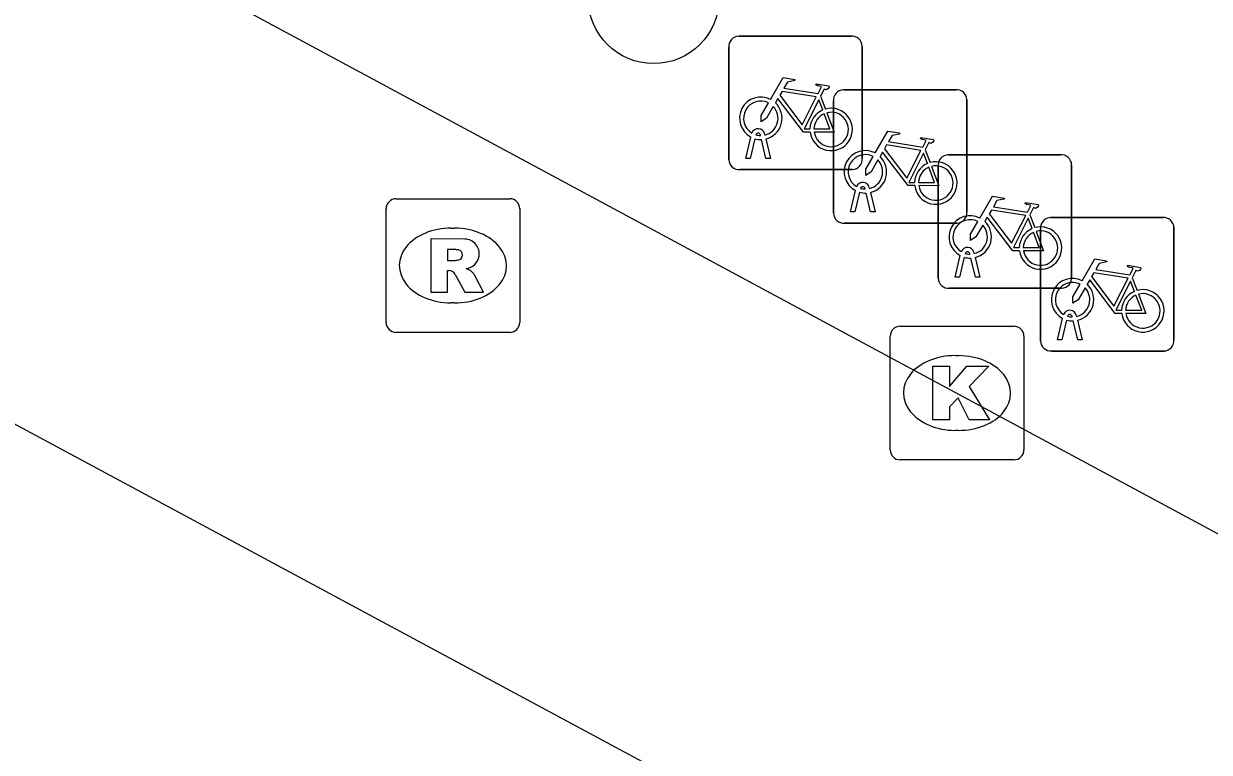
# Model space of a CAD drawing. Extents: x 159489 to 160304, y 383826 to 384530.
# Drawn here: x 159588.71 to 159597.58, y 384322 to 384327.45 of the extents above; entities that cross this region are included whole.
import ezdxf

# ---------------------------------------------------------------- set-up
doc = ezdxf.new("R2010")
doc.units = 0
for name, color, linetype in [('IMGEO_Boom', 7, 'Continuous'), ('IMGEO_Fietsenrek', 7, 'Continuous'), ('IMGEO_Kolk', 7, 'Continuous'), ('IMGEO_Rijbaan_lokaal_gesloten', 7, 'Continuous'), ('IMGEO_Rioolput', 7, 'Continuous')]:
    doc.layers.add(name, color=color, linetype=linetype)

msp = doc.modelspace()

# ---------------------------------------------------------------- linework, layer by layer
at = {"layer": 'IMGEO_Boom'}
msp.add_circle((159593.423, 384327.642), 0.4892, dxfattribs=at)
at = {"layer": 'IMGEO_Fietsenrek'}
for p, q in [((159593.9855, 384326.4339), (159593.9855, 384327.2748)), ((159593.9855, 384327.2748), (159593.9855, 384326.4339)), ((159594.0599, 384327.3585), (159594.9008, 384327.3585)), ((159594.9008, 384327.3585), (159594.0599, 384327.3585)), ((159594.9845, 384327.2841), (159594.9845, 384326.4432)), ((159594.9845, 384326.4432), (159594.9845, 384327.2841)), ((159594.8429, 384326.9575), (159595.6838, 384326.9575)), ((159595.6838, 384326.9575), (159594.8429, 384326.9575)), ((159594.6722, 384326.9082), (159594.7085, 384326.813)), ((159594.7685, 384326.0329), (159594.7685, 384326.8738)), ((159594.7685, 384326.8738), (159594.7685, 384326.0329)), ((159595.7675, 384326.8831), (159595.7675, 384326.0422)), ((159595.7675, 384326.0422), (159595.7675, 384326.8831)), ((159594.1125, 384326.4433), (159594.1508, 384326.6033)), ((159594.1812, 384326.5911), (159594.1459, 384326.4433)), ((159594.2229, 384326.6149), (159594.2219, 384326.6192)), ((159594.264, 384326.4433), (159594.2301, 384326.585)), ((159594.2536, 384326.6264), (159594.2554, 384326.6185)), ((159594.2624, 384326.5893), (159594.2974, 384326.4433)), ((159595.4552, 384326.5072), (159595.4915, 384326.412)), ((159594.1459, 384326.4433), (159594.1125, 384326.4433)), ((159594.2974, 384326.4433), (159594.264, 384326.4433)), ((159595.5525, 384325.5459), (159595.5525, 384326.3868)), ((159595.5525, 384326.3868), (159595.5525, 384325.5459)), ((159595.6269, 384326.4705), (159596.4678, 384326.4705)), ((159596.4678, 384326.4705), (159595.6269, 384326.4705)), ((159596.5515, 384326.3961), (159596.5515, 384325.5552)), ((159596.5515, 384325.5552), (159596.5515, 384326.3961)), ((159594.9101, 384326.3595), (159594.0692, 384326.3595)), ((159594.0692, 384326.3595), (159594.9101, 384326.3595)), ((159595.0059, 384326.2139), (159595.0049, 384326.2182)), ((159595.0366, 384326.2254), (159595.0384, 384326.2175)), ((159594.8955, 384326.0423), (159594.9338, 384326.2023)), ((159594.9642, 384326.1901), (159594.9289, 384326.0423)), ((159595.047, 384326.0423), (159595.0131, 384326.184)), ((159595.0454, 384326.1883), (159595.0804, 384326.0423)), ((159594.9289, 384326.0423), (159594.8955, 384326.0423)), ((159595.0804, 384326.0423), (159595.047, 384326.0423)), ((159595.6931, 384325.9585), (159594.8522, 384325.9585)), ((159594.8522, 384325.9585), (159595.6931, 384325.9585)), ((159596.2392, 384326.0202), (159596.2755, 384325.925)), ((159596.3929, 384326.0005), (159597.2338, 384326.0005)), ((159597.2338, 384326.0005), (159596.3929, 384326.0005)), ((159596.3185, 384325.0759), (159596.3185, 384325.9168)), ((159596.3185, 384325.9168), (159596.3185, 384325.0759)), ((159597.3175, 384325.9261), (159597.3175, 384325.0852)), ((159597.3175, 384325.0852), (159597.3175, 384325.9261)), ((159595.6795, 384325.5553), (159595.7178, 384325.7153)), ((159595.7482, 384325.7031), (159595.7129, 384325.5553)), ((159595.7899, 384325.7269), (159595.7889, 384325.7312)), ((159595.831, 384325.5553), (159595.7971, 384325.697)), ((159595.8206, 384325.7384), (159595.8224, 384325.7305)), ((159595.8294, 384325.7013), (159595.8644, 384325.5553)), ((159595.7129, 384325.5553), (159595.6795, 384325.5553)), ((159595.8644, 384325.5553), (159595.831, 384325.5553)), ((159597.0052, 384325.5502), (159597.0415, 384325.455)), ((159596.4771, 384325.4715), (159595.6362, 384325.4715)), ((159595.6362, 384325.4715), (159596.4771, 384325.4715)), ((159596.4455, 384325.0853), (159596.4838, 384325.2453)), ((159596.5142, 384325.2331), (159596.4789, 384325.0853)), ((159596.5559, 384325.2569), (159596.5549, 384325.2612)), ((159596.5866, 384325.2684), (159596.5884, 384325.2605)), ((159596.597, 384325.0853), (159596.5631, 384325.227)), ((159596.5954, 384325.2313), (159596.6304, 384325.0853)), ((159596.4789, 384325.0853), (159596.4455, 384325.0853)), ((159596.6304, 384325.0853), (159596.597, 384325.0853)), ((159597.2431, 384325.0015), (159596.4022, 384325.0015)), ((159596.4022, 384325.0015), (159597.2431, 384325.0015))]:
    msp.add_line(p, q, dxfattribs=at)
for points in [[(159594.2981, 384326.8852), (159594.3928, 384327.0487), (159594.479, 384327.0349), (159594.4807, 384327.0262), (159594.4246, 384327.0153), (159594.3984, 384326.97), (159594.6536, 384326.9292)], [(159594.6407, 384326.904), (159594.3839, 384326.945), (159594.3672, 384326.9162), (159594.5342, 384326.6959), (159594.6407, 384326.904)], [(159594.6536, 384326.9292), (159594.6786, 384326.978), (159594.6735, 384326.982), (159594.6503, 384326.9857), (159594.6376, 384326.9932), (159594.6366, 384326.9963), (159594.6388, 384327.0009), (159594.7336, 384326.9858), (159594.7359, 384326.9755), (159594.7265, 384326.9631), (159594.7141, 384326.9567), (159594.6996, 384326.9629), (159594.6722, 384326.9082)], [(159594.3188, 384326.8327), (159594.2672, 384326.7435), (159594.2273, 384326.7175), (159594.2285, 384326.765), (159594.283, 384326.8592)], [(159594.5938, 384326.6405), (159594.5441, 384326.6406), (159594.3534, 384326.8923), (159594.3344, 384326.8595)], [(159594.6887, 384326.806), (159594.6594, 384326.8828), (159594.55, 384326.6647), (159594.5927, 384326.6646)], [(159594.6227, 384326.6645), (159594.7426, 384326.6643), (159594.6994, 384326.7779)], [(159594.7192, 384326.7848), (159594.7742, 384326.6402), (159594.6241, 384326.6405)], [(159595.0811, 384326.4842), (159595.1758, 384326.6477), (159595.262, 384326.6339), (159595.2637, 384326.6252), (159595.2076, 384326.6143), (159595.1814, 384326.569), (159595.4366, 384326.5282)], [(159595.4366, 384326.5282), (159595.4616, 384326.577), (159595.4565, 384326.581), (159595.4333, 384326.5847), (159595.4206, 384326.5922), (159595.4196, 384326.5953), (159595.4218, 384326.5999), (159595.5166, 384326.5848), (159595.5189, 384326.5745), (159595.5095, 384326.5621), (159595.4971, 384326.5557), (159595.4826, 384326.5619), (159595.4552, 384326.5072)], [(159595.3768, 384326.2395), (159595.3271, 384326.2396), (159595.1364, 384326.4913), (159595.1174, 384326.4585)], [(159595.4237, 384326.503), (159595.1669, 384326.544), (159595.1502, 384326.5152), (159595.3172, 384326.2949), (159595.4237, 384326.503)], [(159595.4717, 384326.405), (159595.4424, 384326.4818), (159595.333, 384326.2637), (159595.3757, 384326.2636)], [(159595.1018, 384326.4317), (159595.0502, 384326.3425), (159595.0103, 384326.3165), (159595.0115, 384326.364), (159595.066, 384326.4582)], [(159595.4057, 384326.2635), (159595.5256, 384326.2633), (159595.4824, 384326.3769)], [(159595.5022, 384326.3838), (159595.5572, 384326.2392), (159595.4071, 384326.2395)], [(159595.8651, 384325.9972), (159595.9598, 384326.1607), (159596.046, 384326.1469), (159596.0477, 384326.1382), (159595.9916, 384326.1273), (159595.9654, 384326.082), (159596.2206, 384326.0412)], [(159596.2077, 384326.016), (159595.9509, 384326.057), (159595.9342, 384326.0282), (159596.1012, 384325.8079), (159596.2077, 384326.016)], [(159596.2206, 384326.0412), (159596.2456, 384326.09), (159596.2405, 384326.094), (159596.2173, 384326.0977), (159596.2046, 384326.1052), (159596.2036, 384326.1083), (159596.2058, 384326.1129), (159596.3006, 384326.0978), (159596.3029, 384326.0875), (159596.2935, 384326.0751), (159596.2811, 384326.0687), (159596.2666, 384326.0749), (159596.2392, 384326.0202)], [(159595.8858, 384325.9447), (159595.8342, 384325.8555), (159595.7943, 384325.8295), (159595.7955, 384325.877), (159595.85, 384325.9712)], [(159596.1608, 384325.7525), (159596.1111, 384325.7526), (159595.9204, 384326.0043), (159595.9014, 384325.9715)], [(159596.2557, 384325.918), (159596.2264, 384325.9948), (159596.117, 384325.7767), (159596.1597, 384325.7766)], [(159596.1897, 384325.7765), (159596.3096, 384325.7763), (159596.2664, 384325.8899)], [(159596.2862, 384325.8968), (159596.3412, 384325.7522), (159596.1911, 384325.7525)], [(159596.6311, 384325.5272), (159596.7258, 384325.6907), (159596.812, 384325.6769), (159596.8137, 384325.6682), (159596.7576, 384325.6573), (159596.7314, 384325.612), (159596.9866, 384325.5712)], [(159596.9737, 384325.546), (159596.7169, 384325.587), (159596.7002, 384325.5582), (159596.8672, 384325.3379), (159596.9737, 384325.546)], [(159596.9866, 384325.5712), (159597.0116, 384325.62), (159597.0065, 384325.624), (159596.9833, 384325.6277), (159596.9706, 384325.6352), (159596.9696, 384325.6383), (159596.9718, 384325.6429), (159597.0666, 384325.6278), (159597.0689, 384325.6175), (159597.0595, 384325.6051), (159597.0471, 384325.5987), (159597.0326, 384325.6049), (159597.0052, 384325.5502)], [(159596.6518, 384325.4747), (159596.6002, 384325.3855), (159596.5603, 384325.3595), (159596.5615, 384325.407), (159596.616, 384325.5012)], [(159596.9268, 384325.2825), (159596.8771, 384325.2826), (159596.6864, 384325.5343), (159596.6674, 384325.5015)], [(159597.0217, 384325.448), (159596.9924, 384325.5248), (159596.883, 384325.3067), (159596.9257, 384325.3066)], [(159596.9557, 384325.3065), (159597.0756, 384325.3063), (159597.0324, 384325.4199)], [(159597.0522, 384325.4268), (159597.1072, 384325.2822), (159596.9571, 384325.2825)]]:
    msp.add_lwpolyline(points, dxfattribs=at)
for centre, radius, start, end in [((159594.0632, 384327.2806), 0.0779, 92.4484, 184.28452), ((159594.0632, 384327.2806), 0.0779, 92.4484, 184.28452), ((159594.9066, 384327.2808), 0.0779, 2.4484, 94.28452), ((159594.9066, 384327.2808), 0.0779, 2.4484, 94.28452), ((159594.8462, 384326.8796), 0.0779, 92.4484, 184.28452), ((159594.8462, 384326.8796), 0.0779, 92.4484, 184.28452), ((159595.6896, 384326.8798), 0.0779, 2.4484, 94.28452), ((159595.6896, 384326.8798), 0.0779, 2.4484, 94.28452), ((159594.2251, 384326.7439), 0.159, 62.67661, 242.13685), ((159594.2251, 384326.7439), 0.129, 63.31916, 238.90302), ((159594.2251, 384326.7439), 0.129, 283.60429, 43.43025), ((159594.2251, 384326.7439), 0.159, 283.5766, 46.60424), ((159594.7517, 384326.6599), 0.159, 113.3408, 178.32165), ((159594.7517, 384326.6599), 0.159, 187.0065, 105.77075), ((159594.7517, 384326.6599), 0.129, 113.92302, 177.95563), ((159594.7517, 384326.6599), 0.129, 188.67146, 104.58832), ((159594.2049, 384326.6153), 0.0499, 12.8025, 158.69338), ((159594.2251, 384326.7439), 0.159, 253.99666, 271.78671), ((159594.2049, 384326.6153), 0.0174, 12.8025, 163.45023), ((159594.2251, 384326.7439), 0.129, 253.41502, 269.02044), ((159595.0081, 384326.3429), 0.159, 62.67661, 242.13685), ((159594.0634, 384326.4372), 0.0779, 182.4484, 274.28452), ((159594.0634, 384326.4372), 0.0779, 182.4484, 274.28452), ((159595.0081, 384326.3429), 0.129, 63.31916, 238.90302), ((159594.9068, 384326.4374), 0.0779, 272.4484, 4.28452), ((159594.9068, 384326.4374), 0.0779, 272.4484, 4.28452), ((159595.0081, 384326.3429), 0.129, 283.60429, 43.43025), ((159595.0081, 384326.3429), 0.159, 283.5766, 46.60424), ((159595.5347, 384326.2589), 0.159, 113.3408, 178.32165), ((159595.5347, 384326.2589), 0.159, 187.0065, 105.77075), ((159595.5347, 384326.2589), 0.129, 188.67146, 104.58832), ((159595.6302, 384326.3926), 0.0779, 92.4484, 184.28452), ((159595.6302, 384326.3926), 0.0779, 92.4484, 184.28452), ((159596.4736, 384326.3928), 0.0779, 2.4484, 94.28452), ((159596.4736, 384326.3928), 0.0779, 2.4484, 94.28452), ((159595.5347, 384326.2589), 0.129, 113.92302, 177.95563), ((159594.9879, 384326.2143), 0.0499, 12.8025, 158.69338), ((159594.9879, 384326.2143), 0.0174, 12.8025, 163.45023), ((159595.0081, 384326.3429), 0.129, 253.41502, 269.02044), ((159595.0081, 384326.3429), 0.159, 253.99666, 271.78671), ((159594.8464, 384326.0362), 0.0779, 182.4484, 274.28452), ((159594.8464, 384326.0362), 0.0779, 182.4484, 274.28452), ((159595.6898, 384326.0364), 0.0779, 272.4484, 4.28452), ((159595.6898, 384326.0364), 0.0779, 272.4484, 4.28452), ((159595.7921, 384325.8559), 0.159, 62.67661, 242.13685), ((159595.7921, 384325.8559), 0.129, 63.31916, 238.90302), ((159595.7921, 384325.8559), 0.129, 283.60429, 43.43025), ((159595.7921, 384325.8559), 0.159, 283.5766, 46.60424), ((159596.3962, 384325.9226), 0.0779, 92.4484, 184.28452), ((159596.3962, 384325.9226), 0.0779, 92.4484, 184.28452), ((159597.2396, 384325.9228), 0.0779, 2.4484, 94.28452), ((159597.2396, 384325.9228), 0.0779, 2.4484, 94.28452), ((159596.3187, 384325.7719), 0.159, 113.3408, 178.32165), ((159596.3187, 384325.7719), 0.159, 187.0065, 105.77075), ((159596.3187, 384325.7719), 0.129, 113.92302, 177.95563), ((159596.3187, 384325.7719), 0.129, 188.67146, 104.58832), ((159595.7719, 384325.7273), 0.0499, 12.8025, 158.69338), ((159595.7921, 384325.8559), 0.159, 253.99666, 271.78671), ((159595.7719, 384325.7273), 0.0174, 12.8025, 163.45023), ((159595.7921, 384325.8559), 0.129, 253.41502, 269.02044), ((159595.6304, 384325.5492), 0.0779, 182.4484, 274.28452), ((159595.6304, 384325.5492), 0.0779, 182.4484, 274.28452), ((159596.5581, 384325.3859), 0.159, 62.67661, 242.13685), ((159596.5581, 384325.3859), 0.129, 63.31916, 238.90302), ((159596.4738, 384325.5494), 0.0779, 272.4484, 4.28452), ((159596.4738, 384325.5494), 0.0779, 272.4484, 4.28452), ((159596.5581, 384325.3859), 0.159, 283.5766, 46.60424), ((159596.5581, 384325.3859), 0.129, 283.60429, 43.43025), ((159597.0847, 384325.3019), 0.159, 113.3408, 178.32165), ((159597.0847, 384325.3019), 0.159, 187.0065, 105.77075), ((159597.0847, 384325.3019), 0.129, 113.92302, 177.95563), ((159597.0847, 384325.3019), 0.129, 188.67146, 104.58832), ((159596.5379, 384325.2573), 0.0499, 12.8025, 158.69338), ((159596.5581, 384325.3859), 0.159, 253.99666, 271.78671), ((159596.5379, 384325.2573), 0.0174, 12.8025, 163.45023), ((159596.5581, 384325.3859), 0.129, 253.41502, 269.02044), ((159596.3964, 384325.0792), 0.0779, 182.4484, 274.28452), ((159596.3964, 384325.0792), 0.0779, 182.4484, 274.28452), ((159597.2398, 384325.0794), 0.0779, 272.4484, 4.28452), ((159597.2398, 384325.0794), 0.0779, 272.4484, 4.28452)]:
    msp.add_arc(centre, radius, start, end, dxfattribs=at)
at = {"layer": 'IMGEO_Kolk'}
for p, q in [((159595.2679, 384325.1875), (159596.1201, 384325.1875)), ((159595.1935, 384324.2609), (159595.1935, 384325.1131)), ((159596.1945, 384325.1131), (159596.1945, 384324.2609)), ((159595.6815, 384324.9667), (159595.7065, 384324.9667)), ((159595.7035, 384324.4073), (159595.6786, 384324.4073)), ((159596.1201, 384324.1865), (159595.2679, 384324.1865))]:
    msp.add_line(p, q, dxfattribs=at)
for points in [[(159595.2679, 384325.1875), (159596.1201, 384325.1875)], [(159595.1935, 384324.2609), (159595.1935, 384325.1131)], [(159596.1945, 384325.1131), (159596.1945, 384324.2609)], [(159595.5137, 384324.887), (159595.6372, 384324.887), (159595.6372, 384324.7358), (159595.7668, 384324.887), (159595.9314, 384324.887), (159595.7853, 384324.7361), (159595.9379, 384324.487), (159595.7856, 384324.487), (159595.7013, 384324.6512), (159595.6372, 384324.5842), (159595.6372, 384324.487), (159595.5137, 384324.487), (159595.5137, 384324.887)], [(159596.1201, 384324.1865), (159595.2679, 384324.1865)]]:
    msp.add_lwpolyline(points, dxfattribs=at)
for centre, start, end in [((159595.27, 384325.111), 91.55205, 178.44795), ((159595.27, 384325.111), 91.55205, 178.44795), ((159596.118, 384325.111), 1.55205, 88.44795), ((159596.118, 384325.111), 1.55205, 88.44795), ((159595.27, 384324.263), 181.55205, 268.44795), ((159595.27, 384324.263), 181.55205, 268.44795), ((159596.118, 384324.263), 271.55205, 358.44795), ((159596.118, 384324.263), 271.55205, 358.44795)]:
    msp.add_arc(centre, 0.0765, start, end, dxfattribs=at)
for centre, major_axis, ratio, start_param, end_param in [((159595.68, 384324.687), (-0.3872, 0.002), 0.722429, 4.712389, 7.853982), ((159595.705, 384324.687), (-0.3901, 0.002), 0.717154, 1.570796, 4.712389)]:
    msp.add_ellipse(centre, major_axis=major_axis, ratio=ratio, start_param=start_param, end_param=end_param, dxfattribs=at)
at = {"layer": 'IMGEO_Rijbaan_lokaal_gesloten'}
for points in [[(159577.41, 384334.529), (159660.257, 384289.932)], [(159648.201, 384292.407), (159580.7, 384328.729)]]:
    msp.add_lwpolyline(points, dxfattribs=at)
at = {"layer": 'IMGEO_Rioolput'}
for p, q in [((159591.4949, 384326.1415), (159592.3471, 384326.1415)), ((159591.4205, 384325.2149), (159591.4205, 384326.0671)), ((159592.4215, 384326.0671), (159592.4215, 384325.2149)), ((159591.9085, 384325.9207), (159591.9335, 384325.9207)), ((159591.9305, 384325.3613), (159591.9056, 384325.3613)), ((159592.3471, 384325.1405), (159591.4949, 384325.1405))]:
    msp.add_line(p, q, dxfattribs=at)
for points in [[(159591.4949, 384326.1415), (159592.3471, 384326.1415)], [(159591.4205, 384325.2149), (159591.4205, 384326.0671)], [(159592.4215, 384326.0671), (159592.4215, 384325.2149)], [(159592.0095, 384325.8389), (159591.7568, 384325.841), (159591.7568, 384325.441)], [(159591.9352, 384325.7602), (159591.8812, 384325.7602), (159591.8812, 384325.6789)], [(159591.8812, 384325.6789), (159591.933, 384325.6789)], [(159591.7568, 384325.441), (159591.8812, 384325.441), (159591.8812, 384325.6035), (159591.892, 384325.6035)], [(159591.9387, 384325.5736), (159592.0102, 384325.441), (159592.1499, 384325.441), (159592.0849, 384325.5672)], [(159592.3471, 384325.1405), (159591.4949, 384325.1405)]]:
    msp.add_lwpolyline(points, dxfattribs=at)
for centre, radius, start, end in [((159591.497, 384326.065), 0.0765, 91.55205, 178.44795), ((159591.497, 384326.065), 0.0765, 91.55205, 178.44795), ((159592.345, 384326.065), 0.0765, 1.55205, 88.44795), ((159592.345, 384326.065), 0.0765, 1.55205, 88.44795), ((159592.0084, 384325.7294), 0.1095, 350.36119, 89.41601), ((159591.9172, 384325.8682), 0.1899, 274.7715, 282.96867), ((159591.9405, 384325.6639), 0.0964, 77.00612, 93.18647), ((159591.9554, 384325.7206), 0.0378, 276.66336, 79.67722), ((159592.006, 384325.7286), 0.1117, 277.58423, 350.98172), ((159591.8908, 384325.5502), 0.0533, 26.02933, 88.69889), ((159591.9905, 384325.5138), 0.1085, 29.51342, 73.79051), ((159591.497, 384325.217), 0.0765, 181.55205, 268.44795), ((159591.497, 384325.217), 0.0765, 181.55205, 268.44795), ((159592.345, 384325.217), 0.0765, 271.55205, 358.44795), ((159592.345, 384325.217), 0.0765, 271.55205, 358.44795)]:
    msp.add_arc(centre, radius, start, end, dxfattribs=at)
for centre, major_axis, ratio, start_param, end_param in [((159591.907, 384325.641), (-0.3872, 0.002), 0.722429, 4.712389, 7.853982), ((159591.932, 384325.641), (-0.3901, 0.002), 0.717154, 1.570796, 4.712389)]:
    msp.add_ellipse(centre, major_axis=major_axis, ratio=ratio, start_param=start_param, end_param=end_param, dxfattribs=at)

doc.saveas('drawing.dxf')
